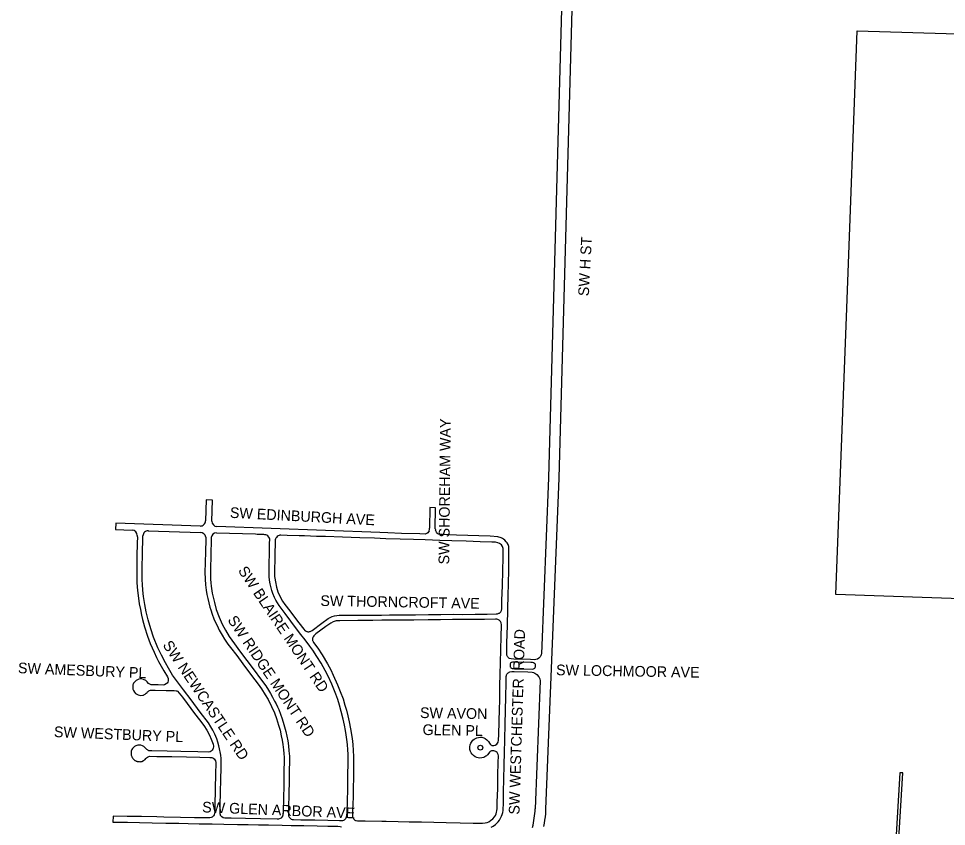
# Model space of a CAD drawing. Extents: x 0 to 712119, y 0 to 761125.
# Drawn here: x 655761 to 660107, y 731101 to 734886 of the extents above; entities that cross this region are included whole.
import ezdxf

# ---------------------------------------------------------------- set-up
doc = ezdxf.new("R2010")
doc.units = 0
for name, color, linetype in [('city boundary', 7, 'Continuous'), ('PAVED ROADS', 7, 'Continuous'), ('street names', 7, 'Continuous')]:
    doc.layers.add(name, color=color, linetype=linetype)

msp = doc.modelspace()

# ---------------------------------------------------------------- linework, layer by layer
at = {"layer": 'city boundary'}
msp.add_lwpolyline([(660892.9, 732142.9), (659589.2, 732188.7), (659641.1, 733529), (659688.9, 734828.6), (660992, 734789.8)], dxfattribs=at)
at = {"layer": 'PAVED ROADS'}
for points in [[(658230.3, 731160.8), (658231.2, 731182.3), (658293, 732733), (658362.3, 735211.2), (658407, 736194.5), (659211, 736183.8), (661386.8, 736078.1), (661473, 736073.3), (661537.6, 736069.6), (661582.4, 736071.2), (661646.5, 736077.2), (661679.8, 736078.9), (661707.2, 736077.9), (661745.9, 736073.4), (661770, 736070.4), (661810.5, 736068), (662271.2, 736045.5), (662342.9, 736043)], [(658312.4, 735213.2), (658243, 732734.1), (658210.5, 731910.5), (658209.1, 731906.3), (658208.6, 731903.9), (658207.9, 731901.9), (658204.1, 731895.8), (658198.8, 731889.4), (658191.5, 731884.8), (658183.6, 731883.3), (658177.7, 731882.6), (658158.4, 731883.4), (658080.9, 731885.4), (658068.8, 731886.4), (658061, 731888.7), (658057.9, 731890.1), (658054.5, 731893), (658052.3, 731895.5), (658050.7, 731898.2), (658049.4, 731900.9), (658048.7, 731904.3), (658048, 731914.9), (658048.8, 731959.3), (658050.8, 732042.5), (658052.6, 732119.5), (658054.1, 732186.8), (658055.5, 732236.4), (658056.8, 732304.4), (658057.8, 732357.4), (658058.1, 732407.1), (658056.9, 732413.4), (658053.7, 732422.2), (658049.4, 732429.5), (658045.4, 732434.9), (658039.1, 732441.8), (658032.5, 732447.4), (658027.5, 732450.8), (658022, 732453.8), (658016.8, 732455.7), (658011.4, 732457.2), (658006.1, 732458.8), (657970.7, 732460.7), (657917.6, 732463), (657866.1, 732464.7), (657812.3, 732466.4), (657746.4, 732468.5), (657735.2, 732469.2), (657731.6, 732469.9), (657728.6, 732470.6), (657724.4, 732473), (657721.3, 732476.1), (657718.2, 732479.5), (657716.4, 732482.9), (657715.2, 732485.3), (657714.5, 732487.9)], [(656666.9, 732531.2), (656669.2, 732630.3), (656639.2, 732631.3), (656636.9, 732532.6)], [(657713.2, 732496.2), (657714.4, 732594.4), (657687.5, 732595.3), (657686.3, 732498.7)], [(656611.6, 732508.7), (656216.6, 732521.8), (656215.9, 732491.8), (656293.1, 732489.3)], [(656369, 732486.7), (656612.9, 732478.7)], [(657683.7, 732486.9), (657681.5, 732481.8), (657677.6, 732477.6), (657673, 732473.8), (657669.5, 732472.1), (657666.4, 732471.3), (657640.2, 732471.6), (657555.4, 732473.6), (657490.6, 732476.3), (657453.7, 732479.2), (656690.6, 732506.1)], [(656316.8, 732464.2), (656316.6, 732458.4), (656318, 732458.4), (656317.2, 732428.4), (656315.8, 732367.3), (656314.6, 732320.7), (656314.6, 732289.7), (656315.6, 732242.8), (656318.1, 732207.3), (656322.3, 732170.5), (656326.5, 732144.6), (656331.7, 732117.3), (656337.1, 732091.4), (656342.4, 732070.7), (656351.3, 732036.6), (656365.3, 731992.8), (656378.2, 731959), (656395.8, 731917.6), (656407.5, 731892.6), (656417.3, 731874.3), (656441, 731830.8), (656459.2, 731802.2), (656462.2, 731794.2), (656462.5, 731788.2), (656461.7, 731782.8), (656460.1, 731777.8), (656456.6, 731772.7), (656452.2, 731768.8), (656445, 731765), (656438.9, 731763.9), (656414.9, 731764.1), (656383, 731764.7), (656379.6, 731765.9), (656375.5, 731767.5), (656373, 731768.9), (656369.7, 731771.7), (656364.2, 731778.1), (656357.4, 731785.2), (656347, 731790.2), (656338.2, 731792.1), (656330.6, 731792.1), (656324.2, 731791.3), (656318, 731788.8), (656311.6, 731784.8), (656305.2, 731779.3), (656300.2, 731772.9), (656297.7, 731767.3), (656296.9, 731764.9), (656296.1, 731761.7), (656295.7, 731756.8), (656295.8, 731751.4), (656296.6, 731745), (656299.2, 731738.2), (656304.2, 731729.9), (656308.5, 731724.9), (656314.8, 731720.8), (656321.9, 731717.7), (656328.3, 731715.8), (656334.1, 731715.2), (656342.7, 731716.1), (656344.3, 731716.1), (656346.4, 731716.9), (656348.5, 731717.9), (656350.7, 731718.9), (656354.5, 731721.7), (656359.2, 731725.5), (656363.5, 731729.5), (656365.3, 731731.4), (656368, 731733.7), (656369.6, 731735), (656372, 731736.6), (656375.1, 731738.1), (656379.9, 731739.2), (656400.5, 731739.8), (656453.2, 731738.6), (656490.6, 731738), (656498.6, 731737.2), (656502.1, 731736.1), (656505.3, 731734.5), (656513.8, 731726.1), (656528.5, 731707.4), (656551, 731677), (656585.6, 731631.1), (656608.3, 731600.6), (656628.6, 731574.1), (656643, 731551.7), (656655.4, 731528.7), (656663.6, 731509.7), (656672.1, 731486.5), (656674.2, 731477.9), (656674.2, 731473.6), (656672.9, 731467.7), (656671, 731462.8), (656667.9, 731458.1), (656663.7, 731454.3), (656658.4, 731451.3), (656649, 731449.5), (656600.5, 731450.7), (656521.1, 731452.3), (656456.8, 731453.2), (656385.4, 731454.8), (656374.7, 731455.8), (656371.9, 731456.1), (656369.3, 731457.3), (656367.2, 731458.4), (656364.6, 731460), (656362.3, 731461.7), (656354.9, 731470), (656348.6, 731475.9), (656342.1, 731479.4), (656333.6, 731481.6), (656327.5, 731482.1), (656319.9, 731482.1), (656315.9, 731481.1), (656309.7, 731478.7), (656304.4, 731475.6), (656299.5, 731471.7), (656294.6, 731466.1), (656292, 731461.8), (656289.3, 731454.5), (656288.5, 731448.7), (656288.2, 731440.8), (656289.1, 731435.7), (656291, 731429.5), (656293.8, 731423.6), (656294.8, 731422.1), (656296.2, 731419.9), (656297.6, 731418), (656302.1, 731413.9), (656304.2, 731412), (656306.1, 731410.8), (656307.9, 731409.6), (656310, 731408.7), (656312.3, 731407.7), (656313.7, 731407.1), (656315.7, 731406.6), (656316.8, 731406.1), (656318.3, 731405.8), (656320.7, 731405.1), (656325.9, 731404.8), (656330.7, 731404.6), (656333.5, 731404.8), (656335.5, 731405.3), (656338.4, 731406), (656345.9, 731409.5), (656348.1, 731410.7), (656351.6, 731413.3), (656354.2, 731415.7), (656356.9, 731419.4), (656360.4, 731423.2), (656364.9, 731426.4), (656370.8, 731429.4), (656375, 731429.9), (656408.7, 731429.6), (656479.7, 731428.3), (656547.3, 731426.7), (656609.6, 731425.6), (656657.3, 731424.9), (656663.2, 731424.2), (656666.7, 731423.6), (656670.7, 731422), (656672.8, 731420.8), (656676.7, 731417.8), (656680.1, 731414.1), (656683, 731408.9), (656684.8, 731401.2), (656685.1, 731390), (656684.1, 731355.1), (656682.2, 731269.7), (656680.3, 731206.2), (656679.9, 731170.2), (656679.2, 731162), (656677.1, 731155.9), (656674.9, 731151.6), (656671.8, 731147.5), (656668.5, 731145.2), (656663.6, 731142.8), (656656.4, 731141.2), (656647.8, 731141.3), (656584.6, 731142.2), (656519, 731143.8), (656441.7, 731145.1), (656409.6, 731146), (656337.1, 731147.5), (656269.4, 731148.6), (656204, 731149.6), (656203.1, 731122.1), (656218.3, 731121.8), (656271, 731120.8), (656326.9, 731119.7), (656387.4, 731118.2), (656451.3, 731117.2), (656511.7, 731115.9), (656555.9, 731115.2), (656606.6, 731114.2), (656668.6, 731113), (656723.2, 731112.2), (656786.9, 731111), (656836.4, 731109.8), (656884.3, 731109.2), (656931.2, 731108.2), (656995.5, 731106.8), (657038.1, 731106.1), (657097, 731105.1), (657159.2, 731103.6), (657209.1, 731102.9), (657256.3, 731102.1), (657267.9, 731101.4), (657274, 731099.7)], [(656637.9, 732443.7), (656636.4, 732388.9), (656635.2, 732335.6), (656634.1, 732292.5), (656635, 732260), (656637.3, 732233.5), (656640.3, 732208.6), (656643.5, 732188.6), (656647.3, 732169.5), (656651.9, 732148.8), (656657.3, 732129), (656661.4, 732116.8), (656668.2, 732096.4), (656676.5, 732073.9), (656684.9, 732054.3), (656690.7, 732042.3), (656701.5, 732021.3), (656714.9, 731997.1), (656725.8, 731979.3), (656732.2, 731969.7), (656741.7, 731956), (656754, 731939), (656782.8, 731901.6), (656811.1, 731863.5), (656838.4, 731827.3), (656867.5, 731788.9), (656883.9, 731767.9), (656898.9, 731746.2), (656916.8, 731718.6), (656930, 731695.3), (656946.2, 731662.6), (656959.2, 731633.3), (656968.9, 731607.8), (656979, 731576.5), (656985.9, 731551.8), (656991.7, 731525.8), (656995.7, 731505.1), (656998.6, 731485.9), (657002, 731459.5), (657003.7, 731443.6), (657004.5, 731424.6), (657005, 731410.6), (657004, 731359), (657002.9, 731293.8), (657001.4, 731234), (656999.8, 731171.2), (656999.1, 731156.5), (656997.4, 731149.8), (656994.4, 731144.9), (656992.8, 731142.6), (656990.4, 731140.1), (656986.5, 731138.2), (656979.1, 731135.9), (656971.9, 731134.9), (656895.1, 731136.7), (656824.9, 731137.8), (656756.3, 731139.4), (656727.5, 731140), (656719.9, 731142.4), (656712.8, 731147), (656708.8, 731151), (656707.8, 731153.3), (656706.8, 731155.9), (656705.9, 731159.6), (656704.9, 731165.9), (656706.1, 731202.9), (656707, 731260.2), (656708.3, 731322.2), (656709.8, 731374.1), (656710.1, 731399.8), (656709.7, 731419), (656708.2, 731435.1), (656706.7, 731443.8), (656702.9, 731464.7), (656699.7, 731479.3), (656695.2, 731495.5), (656689.6, 731511.5), (656685.1, 731523.1), (656679.9, 731534.4), (656670.8, 731552.2), (656662.3, 731567.8), (656650.5, 731586.8), (656612.2, 731636.9), (656569.4, 731693.8), (656533.2, 731741.8), (656509.8, 731772.3), (656482.9, 731810.8), (656463.1, 731842.3), (656448.8, 731867.4), (656429.9, 731903.1), (656413.6, 731938.8), (656393.4, 731987.9), (656380.4, 732027.2), (656368.1, 732069.1), (656359.4, 732106.8), (656352.9, 732141.6), (656346.7, 732179.2), (656343.4, 732207.8), (656341.4, 732234.2), (656340.7, 732256.2), (656339.9, 732315.5), (656341.2, 732375.7), (656343.4, 732458.9), (656343.7, 732462.8)], [(656638.1, 732457.3), (656637.9, 732443.7), (656637.9, 732443.7)], [(656663.2, 732454.3), (656663.1, 732446.4), (656661.2, 732373.6), (656660.1, 732305.3), (656660.6, 732260), (656661.3, 732243), (656663.4, 732227.2), (656667.7, 732194.8), (656678.2, 732150), (656687.3, 732117.5), (656700, 732081.2), (656715.2, 732048.3), (656729.8, 732020.5), (656747.6, 731991.2), (656772.5, 731956.4), (656796.5, 731923.7), (656830.9, 731878.6), (656864.6, 731833.4), (656895.1, 731793.5), (656919.9, 731760), (656932.5, 731739.7), (656941.9, 731723.5), (656950.7, 731707.6), (656960.6, 731688.8), (656967.3, 731675.7), (656974.3, 731661.1), (656980.1, 731648.5), (656988, 731627.8), (656996.2, 731604.8), (657004.3, 731579.3), (657012.6, 731546.1), (657017.5, 731523.7), (657021.8, 731501.7), (657025.1, 731479.2), (657027.4, 731455.6), (657029.5, 731429.9), (657029.7, 731400.8), (657029.3, 731367.4), (657028.6, 731315.8), (657026.9, 731252.2), (657026, 731189.6), (657025.2, 731156.7), (657026.3, 731150.8), (657027.7, 731147.2), (657029.2, 731144.1), (657031.2, 731141.6), (657032.9, 731139.7), (657035.8, 731137.6), (657038.4, 731136), (657042.6, 731134.3), (657048.7, 731133.3), (657084, 731133), (657149.5, 731131.5), (657209.8, 731130.6), (657263.8, 731129.2), (657276.1, 731129.4), (657280.2, 731129.9), (657284.2, 731131), (657287.3, 731132.4), (657290.7, 731134.8), (657294.4, 731138.7), (657296.4, 731141.6), (657297.8, 731146.1), (657299.5, 731151.9), (657300.1, 731167.7), (657301.6, 731219.9), (657302.7, 731276.6), (657304.2, 731345.4), (657305.7, 731396.4), (657305.3, 731416.2), (657304.6, 731439.9), (657303.2, 731460.4), (657301.5, 731484.6), (657298.7, 731509.2), (657295.9, 731529.8), (657292.8, 731550.1), (657288.2, 731576.5), (657281.8, 731604.6), (657272.9, 731640.1), (657264.8, 731670.2), (657256, 731696.1), (657247.1, 731720.9), (657238.2, 731744), (657228.1, 731767.4), (657211, 731804.8), (657196.7, 731832.4), (657178.3, 731865.8), (657158.6, 731897.2), (657139.1, 731926.6), (657125.1, 731946.3), (657103.6, 731975), (657083.9, 732000.8), (657063.5, 732027.9), (657036.2, 732063.3), (657010.2, 732098.2), (656991.2, 732123.8), (656982.3, 732136.1), (656973.9, 732148.5), (656966.3, 732161.4), (656959.8, 732174.6), (656952.6, 732192.1), (656947.8, 732206), (656944.4, 732218.5), (656939.4, 732238.1), (656936.8, 732255.4), (656935, 732271.6), (656934.2, 732289.5), (656935, 732328.6), (656936, 732385), (656937.3, 732431.1), (656937.7, 732442.6), (656937.4, 732448.2), (656936, 732452.4), (656933, 732457.3), (656928.7, 732462.2), (656923.9, 732465.4), (656919.3, 732467.2), (656914.4, 732468.3)], [(656914.4, 732468.3), (656909.7, 732469.1), (656878.9, 732469.5), (656871.7, 732470.1), (656688.9, 732476.1)], [(657974.9, 731098.2), (657984, 731102.9), (657994.8, 731109.7), (658001.9, 731116.4), (658007.8, 731123.4), (658013.7, 731131.3), (658019, 731139.3), (658023.8, 731149.7), (658026.7, 731157.7), (658029.1, 731166.4), (658030.9, 731176.5), (658031.8, 731213.1), (658032.9, 731266.1), (658034.4, 731320.2), (658035.6, 731392), (658036.9, 731445.7), (658038.7, 731508.2), (658039.9, 731580.2), (658041.3, 731644), (658043.1, 731708.6), (658044.7, 731774.1), (658045.6, 731803.8), (658046.1, 731807.8), (658046.9, 731810.9), (658048.1, 731814.2), (658050.1, 731817), (658052.2, 731819.3), (658054.3, 731821.1), (658056.8, 731823), (658059.6, 731824.7), (658062.4, 731825.9), (658070.9, 731827.3), (658081.9, 731827.3), (658145.8, 731825.3), (658167, 731823.7), (658173.3, 731822), (658179.9, 731818.8), (658188.8, 731813.3), (658198.1, 731802.1), (658202.3, 731793.3), (658205, 731783.5), (658181.2, 731183.4)], [(660108.6, 730856.7), (660068.5, 730857.3), (659938.8, 730861.4), (659905.8, 730865), (659899.5, 730866.9), (659895.3, 730871), (659886.3, 730891.1), (659880.1, 730909.9), (659878.5, 730923.6), (659878.8, 730938.1), (659882.4, 731018.1), (659903, 731352.6), (659888.6, 731352.6), (659864.6, 730930.1), (659862, 730914.2), (659857.3, 730894.8), (659843.8, 730877.2), (659838.2, 730871), (659833.5, 730868.5), (659663.2, 730876.4), (659558.5, 730882), (659413.8, 730893.7), (659209.3, 730904.4)]]:
    msp.add_lwpolyline(points, dxfattribs=at)
for points in [[(657454.3, 732450.4), (657427.7, 732451.3), (657359.1, 732453.5), (657279, 732456.3), (657198.1, 732459.2), (657156.6, 732460.5), (657100.6, 732462.1), (657075, 732463), (657019.7, 732464.8), (656989.2, 732466), (656984.7, 732465.8), (656981.2, 732464.7), (656976.6, 732462.6), (656972.1, 732459.4), (656968.6, 732455.7), (656966.2, 732452.1), (656964.6, 732448.4), (656963.3, 732443.5), (656961.5, 732363.7), (656959.9, 732292.8), (656960.2, 732272.8), (656961.2, 732264.8), (656963.9, 732247.4), (656969.2, 732222), (656975.9, 732201.2), (656988.1, 732173.7), (656998, 732156.4), (657008.4, 732140.9), (657031.3, 732111.3), (657044.1, 732095), (657073.5, 732055.5), (657096.8, 732025), (657101.9, 732019.7), (657104.4, 732017.9), (657106.4, 732016.6), (657108.9, 732015.6), (657111.1, 732014.8), (657113.7, 732014.2), (657116.8, 732013.6), (657120.7, 732013.3), (657124.2, 732013.9), (657127, 732014.4), (657135.9, 732019.8), (657181.4, 732053.4), (657211.5, 732075.5), (657220.5, 732080.5), (657230.7, 732085.1), (657240.9, 732088.3), (657251.3, 732089.9), (657263.6, 732090.4), (657313.2, 732090.8), (657379.5, 732091.1), (657438, 732091.6), (657461.8, 732091.8), (657499, 732092.2), (657561.2, 732092.9), (657620.1, 732093.5), (657680.5, 732094.3), (657739.2, 732094.4), (657797, 732095.4), (657841.8, 732094.8), (657899.6, 732096), (657956.2, 732096.5), (657998.7, 732097), (658004.2, 732097.7), (658008.2, 732098.8), (658011.4, 732100.1), (658013.6, 732101.3), (658017, 732103.9), (658018.9, 732105.6), (658020.3, 732107.4), (658021.9, 732109.8), (658023.1, 732112.8), (658023.6, 732115.4), (658024.4, 732119.3), (658025.3, 732131.1), (658025.3, 732160.3), (658027.2, 732230.7), (658028.7, 732298.3), (658030.3, 732362), (658031.4, 732392.2), (658030.5, 732403.9), (658027.8, 732412.4), (658022.5, 732420.4), (658014, 732427.5), (658005.7, 732430.7), (657995.6, 732432.7), (657977.5, 732433.1), (657922.7, 732435.2), (657857.4, 732437.2), (657790.9, 732439.6), (657733.8, 732441.4), (657665.6, 732443.4), (657611.4, 732445.2), (657548.8, 732447.6), (657481.4, 732449.5), (657454.3, 732450.4)], [(657384.4, 731127.1), (657463.1, 731125.7), (657483.7, 731125.3), (657539.4, 731124.2), (657591.2, 731123.2), (657648.7, 731122.5), (657705.7, 731121.1), (657764.6, 731120.2), (657830, 731118.9), (657889.7, 731117.4), (657934.5, 731117.3), (657946.2, 731118), (657955.9, 731119.9), (657964.2, 731123.3), (657972, 731128.5), (657982.8, 731137.5), (657990.4, 731145.7), (657994.3, 731152.5), (657997.9, 731160.9), (657999.9, 731167.6), (658001.2, 731174.3), (658002.8, 731185.1), (658003.2, 731216), (658005.3, 731277.5), (658006.1, 731341.6), (658007.6, 731401.4), (658008.6, 731432.2), (658007.4, 731438), (658004.6, 731444.4), (658002.2, 731447.7), (657998.8, 731450.8), (657996.4, 731452.6), (657991.8, 731454.3), (657987, 731455.4), (657980.6, 731456.2), (657977.1, 731455.8), (657973.8, 731454.7), (657970.8, 731453.1), (657968.2, 731451), (657966.2, 731448.8), (657963.9, 731445.3), (657957.8, 731436.1), (657953.3, 731432.4), (657950, 731429.8), (657939.7, 731424.6), (657930.3, 731422.1), (657921.6, 731421.6), (657913.3, 731422.6), (657907.1, 731424.6), (657899.7, 731427.5), (657891.4, 731433.4), (657886, 731439.2), (657880.6, 731446.7), (657878.3, 731452.7), (657875.4, 731462.1), (657874.5, 731466.7), (657874.9, 731473.5), (657876.2, 731483.5), (657879.5, 731492), (657882.3, 731496.3), (657885.7, 731501.6), (657889.5, 731505.4), (657895.1, 731510), (657901.2, 731513.7), (657907.5, 731516.4), (657915.1, 731518.4), (657924.1, 731519.3), (657931, 731518.8), (657939.8, 731516.5), (657947.2, 731512.8), (657954.8, 731507.3), (657962, 731499.6), (657966.8, 731490.9), (657969.4, 731486.4), (657972.9, 731483.2), (657975.6, 731481.7), (657977.2, 731481.2), (657984.6, 731480.2), (657987.6, 731480.8), (657993.9, 731482.1), (658000.9, 731486), (658005.2, 731491.2), (658008.1, 731496.2), (658009.8, 731505.3), (658010.8, 731531.5), (658012, 731592.8), (658013.4, 731650.1), (658014.6, 731691.9), (658015.8, 731759.2), (658017.7, 731816.8), (658019.1, 731866.3), (658020.1, 731932.4), (658021.5, 731988.2), (658022.8, 732046.5), (658021.7, 732055), (658018.4, 732062), (658012.2, 732067.6), (658006, 732070.6), (658000.9, 732071.8), (657995.6, 732072.3), (657944.1, 732071.2), (657894.2, 732070.8), (657848.6, 732070.4), (657793.1, 732070.1), (657738.1, 732069.8), (657679.1, 732068.8), (657612.3, 732068.4), (657549.9, 732067.9), (657484.5, 732067.6), (657462.8, 732067.3), (657420.9, 732066.7), (657350.5, 732065.9), (657265.4, 732065.2), (657248.7, 732064.1), (657235.3, 732060.5), (657223.2, 732054.3), (657199.7, 732037.6), (657153.3, 732003.2), (657143.5, 731994.5), (657140.6, 731990.2), (657139.1, 731987), (657137.9, 731983.2), (657137.5, 731980.7), (657137.5, 731978.2), (657137.9, 731975.5), (657138.5, 731972.5), (657139.1, 731970.4), (657140.8, 731967.1), (657143.1, 731963.3), (657162.4, 731936.3), (657182.8, 731905.2), (657208.1, 731863.7), (657223.1, 731835.8), (657235.3, 731810.5), (657255.5, 731765.3), (657268.2, 731733.4), (657280.9, 731699.4), (657289.7, 731670.1), (657296.6, 731645.9), (657304.2, 731619.8), (657310.4, 731591.5), (657316.3, 731559.1), (657323.4, 731513), (657326.4, 731485.6), (657328.6, 731456.6), (657330.2, 731429.1), (657330.7, 731400.5), (657330.3, 731364.7), (657329.6, 731326.8), (657328.6, 731283.3), (657327.7, 731238.3), (657325.3, 731175.3), (657325.2, 731151), (657325.9, 731146.5), (657326.9, 731143.6), (657328, 731141), (657330.1, 731137.9), (657331.3, 731136), (657333.4, 731133.8), (657336.3, 731131.4), (657339.2, 731129.8), (657341.7, 731128.9), (657348.3, 731128), (657379.6, 731127.3)], [(658088.7, 731840.3), (658169.1, 731838.2), (658172.8, 731839.1), (658178.6, 731842.8), (658180.5, 731846.3), (658182.4, 731850.8), (658182.7, 731855), (658181.8, 731859.7), (658180.1, 731862.8), (658177.3, 731865.2), (658173.6, 731867.1), (658169.1, 731868.8), (658161.3, 731869.1), (658085, 731871.2), (658074.1, 731870.5), (658069.4, 731869.2), (658065.9, 731866.8), (658064.9, 731865.5), (658063.9, 731863.6), (658063.2, 731861.5), (658063.1, 731852.5), (658063.8, 731849.5), (658065, 731847.1), (658066.4, 731845.1), (658072.9, 731841.8), (658077.2, 731840.9), (658083.8, 731840.1), (658089.7, 731840.3)]]:
    msp.add_lwpolyline(points, close=True, dxfattribs=at)
msp.add_circle((657924.2, 731470.4), 11.4, dxfattribs=at)
for centre, radius, start, end in [((656612.4, 732533.2), 24.5, 268.1023, 358.6787), ((656691.4, 732530.6), 24.5, 178.6787, 268.1023), ((656292.3, 732464.8), 24.5, 358.6787, 88.1023), ((656368.2, 732462.3), 24.5, 88.1023, 178.6787), ((657652.4, 732500), 33.9, 337.2738, 357.7703), ((657739, 732495.9), 25.8, 179.3264, 198.1093), ((656611.1, 732450.9), 27.8, 13.3016, 86.237), ((656687.6, 732451.7), 24.5, 86.9612, 173.8462), ((657625.8, 731221), 556.8, 347.0926, 356.1249), ((657661.6, 731217.1), 571.4, 348.3042, 354.3476)]:
    msp.add_arc(centre, radius, start, end, dxfattribs=at)

# ---------------------------------------------------------------- texts
at = {"layer": 'street names'}
for s, rotation, p in [('SW H ST', 86.9838, (658432, 733584.6)), ('SW SHOREHAM WAY', 89.3715, (657778.1, 732328.7)), ('SW EDINBURGH AVE', 357.0122, (656750, 732547.5)), ('SW BLAIRE MONT RD', 303.9838, (656787.1, 732299.8)), ('SW THORNCROFT AVE', 358.986, (657174.5, 732134.5)), ('SW RIDGE MONT RD', 303.9838, (656737.9, 732068.4)), ('SW WESTCHESTER  ROAD', 88.2357, (658107, 731156.3)), ('SW NEWCASTLE RD', 303.9838, (656434, 731951.5)), ('SW AMESBURY PL', 357.7066, (655757.6, 731819.6)), ('SW LOCHMOOR AVE', 358.986, (658278.4, 731810.1)), ('SW AVON', 358.986, (657641.2, 731609.5)), ('GLEN PL', 358.986, (657653.1, 731529.9)), ('SW WESTBURY PL', 357.7066, (655926.1, 731520.3)), ('SW GLEN ARBOR AVE', 357.7066, (656620.4, 731167.5))]:
    msp.add_text(s, height=50, rotation=rotation, dxfattribs=at).set_placement(p)

doc.saveas('drawing.dxf')
